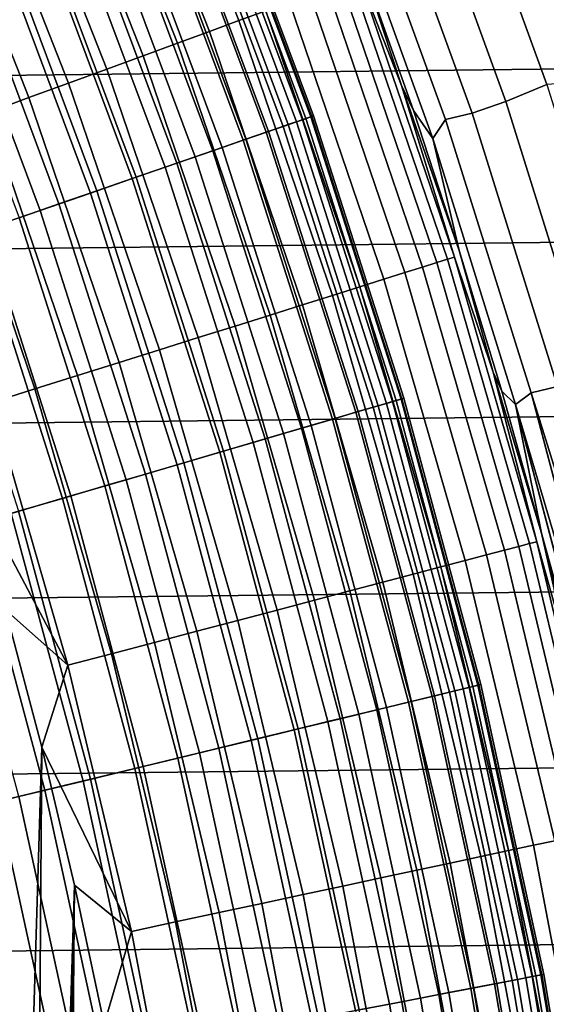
# Model space of a CAD drawing. Header units: metres. Extents: x -109 to 109, y -342 to 66.
# Tile 400 of 512: x 18.86 to 20.63, y 3.87 to 7.19. Entities that reach past the tile are written whole.
import ezdxf

# ---------------------------------------------------------------- set-up
doc = ezdxf.new("R2010")
doc.units = ezdxf.units.M
doc.layers.add('solid_K_24_62_16_000B91', color=7, linetype='CONTINUOUS')

msp = doc.modelspace()

# ---------------------------------------------------------------- linework, layer by layer
at = {"layer": 'solid_K_24_62_16_000B91'}
for points in [[(25.166428, 8.235722, 84.926178), (-25.348896, 7.660576, 84.926178), (-25.518194, 7.081512, 84.926178), (25.348892, 7.660587, 84.926178)], [(19.323605, 8.137115, -30.262415), (19.683771, 7.22243, -30.262415), (19.593712, 7.189385, -30.382496), (19.235193, 8.099885, -30.382496)], [(19.235193, 8.099885, -30.382496), (19.593712, 7.189385, -30.382496), (19.494364, 7.152932, -30.493958), (19.137663, 8.058815, -30.493958)], [(19.137663, 8.058815, -30.493958), (19.494364, 7.152932, -30.493958), (19.386452, 7.113337, -30.595985), (19.031725, 8.014205, -30.595985)], [(20.649538, 8.041209, -25.604593), (20.991838, 7.099802, -25.604593), (20.813576, 6.986533, -26.058783), (20.485619, 7.896581, -26.058783)], [(19.031725, 8.014205, -30.595985), (19.386452, 7.113337, -30.595985), (19.270761, 7.070888, -30.687834), (18.918152, 7.96638, -30.687834)], [(18.918152, 7.96638, -30.687834), (19.270761, 7.070888, -30.687834), (19.148136, 7.025894, -30.768835), (18.797771, 7.915688, -30.768835)], [(18.797771, 7.915688, -30.768835), (19.148136, 7.025894, -30.768835), (19.019472, 6.978684, -30.8384), (18.671461, 7.862499, -30.8384)], [(19.997587, 7.337577, -29.41346), (19.786184, 7.921172, -29.262819), (20.015377, 7.353842, -28.956398), (20.140676, 6.97074, -29.262819)], [(20.295078, 7.897161, -26.524464), (20.630627, 6.973706, -26.524464), (20.492502, 6.916384, -26.999956), (20.161509, 7.828959, -26.999956)], [(20.813576, 6.986533, -26.058783), (20.630627, 6.973706, -26.524464), (20.295078, 7.897161, -26.524464), (20.485619, 7.896581, -26.058783)], [(18.671461, 7.862499, -30.8384), (19.019472, 6.978684, -30.8384), (18.885706, 6.929602, -30.896017), (18.540142, 7.807201, -30.896017)], [(18.540142, 7.807201, -30.896017), (18.885706, 6.929602, -30.896017), (18.747812, 6.879005, -30.941269), (18.404772, 7.750197, -30.941269)], [(19.486639, 7.801274, -63.279659), (19.835768, 6.865226, -63.279659), (19.807268, 6.855362, -63.563889), (19.458643, 7.790065, -63.563889)], [(19.470377, 7.794764, -32.670647), (19.819214, 6.859497, -32.670647), (19.838562, 6.866193, -32.834843), (19.489386, 7.802373, -32.834843)], [(19.835768, 6.865226, -63.279659), (19.486639, 7.801274, -63.279659), (19.495726, 7.804912, -63), (19.845016, 6.868427, -63)], [(19.489386, 7.802373, -32.834843), (19.838562, 6.866193, -32.834843), (19.845016, 6.868427, -33), (19.495728, 7.804911, -33)], [(19.495728, 7.804911, -33), (19.845016, 6.868427, -33), (19.845016, 6.868427, -63), (19.495726, 7.804912, -63)], [(20.161509, 7.828959, -26.999956), (20.492502, 6.916384, -26.999956), (20.378681, 6.87713, -27.483545), (20.049713, 7.784249, -27.483545)], [(19.411873, 7.771342, -63.845238), (19.759663, 6.838885, -63.845238), (19.69319, 6.815879, -64.122269), (19.346573, 7.745199, -64.122269)], [(19.394974, 7.764576, -32.350132), (19.74246, 6.832932, -32.350132), (19.787107, 6.848384, -32.508709), (19.438835, 7.782136, -32.508709)], [(19.458643, 7.790065, -63.563889), (19.807268, 6.855362, -63.563889), (19.759663, 6.838885, -63.845238), (19.411873, 7.771342, -63.845238)], [(19.438835, 7.782136, -32.508709), (19.787107, 6.848384, -32.508709), (19.819214, 6.859497, -32.670647), (19.470377, 7.794764, -32.670647)], [(20.378681, 6.87713, -27.483545), (20.289631, 6.855908, -27.97349), (19.960196, 7.762937, -27.97349), (20.049713, 7.784249, -27.483545)], [(19.346573, 7.745199, -64.122269), (19.69319, 6.815879, -64.122269), (19.608194, 6.786462, -64.393578), (19.263071, 7.711771, -64.393578)], [(19.271576, 7.715175, -32.047379), (19.61685, 6.789458, -32.047379), (19.685577, 6.813245, -32.196003), (19.339092, 7.742205, -32.196003)], [(19.339092, 7.742205, -32.196003), (19.685577, 6.813245, -32.196003), (19.74246, 6.832932, -32.350132), (19.394974, 7.764576, -32.350132)], [(19.960196, 7.762937, -27.97349), (20.289631, 6.855908, -27.97349), (20.246248, 6.791742, -28.468019), (19.928196, 7.674983, -28.468019)], [(19.263071, 7.711771, -64.393578), (19.608194, 6.786462, -64.393578), (19.505106, 6.750782, -64.657761), (19.161798, 7.671227, -64.657761)], [(19.192884, 7.683671, -31.905273), (19.536749, 6.761734, -31.905273), (19.61685, 6.789458, -32.047379), (19.271576, 7.715175, -32.047379)], [(19.161798, 7.671227, -64.657761), (19.505106, 6.750782, -64.657761), (19.384453, 6.709024, -64.913483), (19.043268, 7.623775, -64.913483)], [(19.103556, 7.64791, -31.770662), (19.44582, 6.730264, -31.770662), (19.536749, 6.761734, -31.905273), (19.192884, 7.683671, -31.905273)], [(19.928196, 7.674983, -28.468019), (20.246248, 6.791742, -28.468019), (20.181086, 6.886081, -28.956398), (20.015377, 7.353842, -28.956398)], [(25.348892, 7.660587, 84.926178), (-25.518194, 7.081512, 84.926178), (-25.674267, 6.49876, 84.926178), (25.51819, 7.081523, 84.926178)], [(19.004204, 7.608136, -31.644464), (19.344688, 6.695261, -31.644464), (19.44582, 6.730264, -31.770662), (19.103556, 7.64791, -31.770662)], [(18.895508, 7.56462, -31.527544), (19.234043, 6.656967, -31.527544), (19.344688, 6.695261, -31.644464), (19.004204, 7.608136, -31.644464)], [(19.043268, 7.623775, -64.913483), (19.384453, 6.709024, -64.913483), (19.246851, 6.6614, -65.159439), (18.908089, 7.569657, -65.159439)], [(18.908089, 7.569657, -65.159439), (19.246851, 6.6614, -65.159439), (19.093002, 6.608152, -65.394363), (18.756948, 7.509149, -65.394363)], [(18.77821, 7.517661, -31.420704), (19.114645, 6.615643, -31.420704), (19.234043, 6.656967, -31.527544), (18.895508, 7.56462, -31.527544)], [(18.756948, 7.509149, -65.394363), (19.093002, 6.608152, -65.394363), (18.923693, 6.549554, -65.617065), (18.590618, 7.442561, -65.617065)], [(18.653114, 7.467581, -31.324673), (18.987309, 6.571571, -31.324673), (19.114645, 6.615643, -31.420704), (18.77821, 7.517661, -31.420704)], [(18.590618, 7.442561, -65.617065), (18.923693, 6.549554, -65.617065), (18.739788, 6.485904, -65.826408), (18.40995, 7.370232, -65.826408)], [(18.521078, 7.414721, -31.240108), (18.852907, 6.525055, -31.240108), (18.987309, 6.571571, -31.324673), (18.653114, 7.467581, -31.324673)], [(19.997587, 7.337577, -29.41346), (20.319536, 6.39218, -29.41346), (20.29595, 6.38476, -29.565153), (19.974375, 7.32906, -29.565153)], [(19.997587, 7.337577, -29.41346), (20.140676, 6.97074, -29.262819), (20.319536, 6.39218, -29.41346)], [(20.015377, 7.353842, -28.956398), (20.181086, 6.886081, -28.956398), (20.140676, 6.97074, -29.262819)], [(19.939098, 7.316116, -29.714186), (20.260107, 6.373484, -29.714186), (20.212265, 6.358434, -29.859468), (19.892015, 7.29884, -29.859468)], [(19.974375, 7.32906, -29.565153), (20.29595, 6.38476, -29.565153), (20.260107, 6.373484, -29.714186), (19.939098, 7.316116, -29.714186)], [(19.833467, 7.277358, -29.999943), (20.152775, 6.339719, -29.999943), (20.082071, 6.317477, -30.134586), (19.763884, 7.251826, -30.134586)], [(19.892015, 7.29884, -29.859468), (20.212265, 6.358434, -29.859468), (20.152775, 6.339719, -29.999943), (19.833467, 7.277358, -29.999943)], [(19.763884, 7.251826, -30.134586), (20.082071, 6.317477, -30.134586), (20.000668, 6.291869, -30.262415), (19.683771, 7.22243, -30.262415)], [(19.683771, 7.22243, -30.262415), (20.000668, 6.291869, -30.262415), (19.909159, 6.263082, -30.382496), (19.593712, 7.189385, -30.382496)], [(19.593712, 7.189385, -30.382496), (19.909159, 6.263082, -30.382496), (19.808212, 6.231326, -30.493958), (19.494364, 7.152932, -30.493958)], [(19.494364, 7.152932, -30.493958), (19.808212, 6.231326, -30.493958), (19.698563, 6.196832, -30.595985), (19.386452, 7.113337, -30.595985)], [(19.386452, 7.113337, -30.595985), (19.698563, 6.196832, -30.595985), (19.581009, 6.159852, -30.687834), (19.270761, 7.070888, -30.687834)], [(25.51819, 7.081523, 84.926178), (-25.674267, 6.49876, 84.926178), (-25.817019, 5.912654, 84.926178), (25.674263, 6.498771, 84.926178)], [(19.270761, 7.070888, -30.687834), (19.581009, 6.159852, -30.687834), (19.456411, 6.120655, -30.768835), (19.148136, 7.025894, -30.768835)], [(19.148136, 7.025894, -30.768835), (19.456411, 6.120655, -30.768835), (19.325674, 6.079528, -30.8384), (19.019472, 6.978684, -30.8384)], [(19.019472, 6.978684, -30.8384), (19.325674, 6.079528, -30.8384), (19.189754, 6.036769, -30.896017), (18.885706, 6.929602, -30.896017)], [(20.319536, 6.39218, -29.41346), (20.140676, 6.97074, -29.262819), (20.335863, 6.41459, -28.956398), (20.449545, 6.004517, -29.262819)], [(20.181086, 6.886081, -28.956398), (20.335863, 6.41459, -28.956398), (20.140676, 6.97074, -29.262819)], [(20.630627, 6.973706, -26.524464), (20.924181, 6.036056, -26.524464), (20.782213, 5.989877, -26.999956), (20.492502, 6.916384, -26.999956)], [(18.885706, 6.929602, -30.896017), (19.189754, 6.036769, -30.896017), (19.049641, 5.992692, -30.941269), (18.747812, 6.879005, -30.941269)], [(20.492502, 6.916384, -26.999956), (20.782213, 5.989877, -26.999956), (20.66663, 5.956168, -27.483545), (20.378681, 6.87713, -27.483545)], [(18.747812, 6.879005, -30.941269), (19.049641, 5.992692, -30.941269), (18.906355, 5.947617, -30.973827), (18.606796, 6.827264, -30.973827)], [(20.246248, 6.791742, -28.468019), (20.335863, 6.41459, -28.956398), (20.181086, 6.886081, -28.956398)], [(20.66663, 5.956168, -27.483545), (20.577873, 5.934961, -27.97349), (20.289631, 6.855908, -27.97349), (20.378681, 6.87713, -27.483545)], [(19.759663, 6.838885, -63.845238), (20.062689, 5.890937, -63.845238), (19.995197, 5.871119, -64.122269), (19.69319, 6.815879, -64.122269)], [(19.74246, 6.832932, -32.350132), (20.045221, 5.885808, -32.350132), (20.090553, 5.899119, -32.508709), (19.787107, 6.848384, -32.508709)], [(19.807268, 6.855362, -63.563889), (20.111025, 5.90513, -63.563889), (20.062689, 5.890937, -63.845238), (19.759663, 6.838885, -63.845238)], [(19.787107, 6.848384, -32.508709), (20.090553, 5.899119, -32.508709), (20.123154, 5.908691, -32.670647), (19.819214, 6.859497, -32.670647)], [(19.835768, 6.865226, -63.279659), (20.139961, 5.913626, -63.279659), (20.111025, 5.90513, -63.563889), (19.807268, 6.855362, -63.563889)], [(19.819214, 6.859497, -32.670647), (20.123154, 5.908691, -32.670647), (20.142797, 5.914459, -32.834843), (19.838562, 6.866193, -32.834843)], [(20.139961, 5.913626, -63.279659), (19.835768, 6.865226, -63.279659), (19.845016, 6.868427, -63), (20.149353, 5.916384, -63)], [(19.838562, 6.866193, -32.834843), (20.142797, 5.914459, -32.834843), (20.149353, 5.916383, -33), (19.845016, 6.868427, -33)], [(19.845016, 6.868427, -33), (20.149353, 5.916383, -33), (20.149353, 5.916384, -63), (19.845016, 6.868427, -63)], [(20.289631, 6.855908, -27.97349), (20.577873, 5.934961, -27.97349), (20.525177, 5.895376, -28.468019), (20.246248, 6.791742, -28.468019)], [(18.606796, 6.827264, -30.973827), (18.906355, 5.947617, -30.973827), (18.760942, 5.901873, -30.993452), (18.463688, 6.774754, -30.993452)], [(19.69319, 6.815879, -64.122269), (19.995197, 5.871119, -64.122269), (19.908897, 5.845779, -64.393578), (19.608194, 6.786462, -64.393578)], [(19.61685, 6.789458, -32.047379), (19.917686, 5.848361, -32.047379), (19.987467, 5.86885, -32.196003), (19.685577, 6.813245, -32.196003)], [(19.685577, 6.813245, -32.196003), (19.987467, 5.86885, -32.196003), (20.045221, 5.885808, -32.350132), (19.74246, 6.832932, -32.350132)], [(19.608194, 6.786462, -64.393578), (19.908897, 5.845779, -64.393578), (19.804228, 5.815046, -64.657761), (19.505106, 6.750782, -64.657761)], [(19.536749, 6.761734, -31.905273), (19.836357, 5.82448, -31.905273), (19.917686, 5.848361, -32.047379), (19.61685, 6.789458, -32.047379)], [(20.246248, 6.791742, -28.468019), (20.525177, 5.895376, -28.468019), (20.479628, 5.939625, -28.956398), (20.335863, 6.41459, -28.956398)], [(19.505106, 6.750782, -64.657761), (19.804228, 5.815046, -64.657761), (19.681725, 5.779076, -64.913483), (19.384453, 6.709024, -64.913483)], [(19.44582, 6.730264, -31.770662), (19.744034, 5.797371, -31.770662), (19.836357, 5.82448, -31.905273), (19.536749, 6.761734, -31.905273)], [(19.384453, 6.709024, -64.913483), (19.681725, 5.779076, -64.913483), (19.542013, 5.738052, -65.159439), (19.246851, 6.6614, -65.159439)], [(19.344688, 6.695261, -31.644464), (19.64135, 5.767221, -31.644464), (19.744034, 5.797371, -31.770662), (19.44582, 6.730264, -31.770662)], [(19.234043, 6.656967, -31.527544), (19.529009, 5.734234, -31.527544), (19.64135, 5.767221, -31.644464), (19.344688, 6.695261, -31.644464)], [(19.246851, 6.6614, -65.159439), (19.542013, 5.738052, -65.159439), (19.385805, 5.692186, -65.394363), (19.093002, 6.608152, -65.394363)], [(19.114645, 6.615643, -31.420704), (19.40778, 5.698638, -31.420704), (19.529009, 5.734234, -31.527544), (19.234043, 6.656967, -31.527544)], [(19.093002, 6.608152, -65.394363), (19.385805, 5.692186, -65.394363), (19.2139, 5.64171, -65.617065), (18.923693, 6.549554, -65.617065)], [(18.987309, 6.571571, -31.324673), (19.27849, 5.660676, -31.324673), (19.40778, 5.698638, -31.420704), (19.114645, 6.615643, -31.420704)], [(18.923693, 6.549554, -65.617065), (19.2139, 5.64171, -65.617065), (19.027174, 5.586882, -65.826408), (18.739788, 6.485904, -65.826408)], [(18.852907, 6.525055, -31.240108), (19.142029, 5.620606, -31.240108), (19.27849, 5.660676, -31.324673), (18.987309, 6.571571, -31.324673)], [(18.71236, 6.476411, -31.167591), (18.999325, 5.578705, -31.167591), (19.142029, 5.620606, -31.240108), (18.852907, 6.525055, -31.240108)], [(25.674263, 6.498771, 84.926178), (-25.817019, 5.912654, 84.926178), (-25.946384, 5.323495, 84.926178), (25.817017, 5.912664, 84.926178)], [(18.739788, 6.485904, -65.826408), (19.027174, 5.586882, -65.826408), (18.826582, 5.527983, -66.021317), (18.542225, 6.417526, -66.021317)], [(18.566629, 6.425972, -31.107615), (18.851358, 5.535258, -31.107615), (18.999325, 5.578705, -31.167591), (18.71236, 6.476411, -31.167591)], [(20.335863, 6.41459, -28.956398), (20.479628, 5.939625, -28.956398), (20.449545, 6.004517, -29.262819)], [(20.260107, 6.373484, -29.714186), (20.536577, 5.416842, -29.714186), (20.488083, 5.404051, -29.859468), (20.212265, 6.358434, -29.859468)], [(20.29595, 6.38476, -29.565153), (20.572912, 5.426425, -29.565153), (20.536577, 5.416842, -29.714186), (20.260107, 6.373484, -29.714186)], [(20.319536, 6.39218, -29.41346), (20.596819, 5.432732, -29.41346), (20.572912, 5.426425, -29.565153), (20.29595, 6.38476, -29.565153)], [(20.319536, 6.39218, -29.41346), (20.449545, 6.004517, -29.262819), (20.596819, 5.432732, -29.41346)], [(20.152775, 6.339719, -29.999943), (20.427782, 5.388145, -29.999943), (20.356113, 5.369241, -30.134586), (20.082071, 6.317477, -30.134586)], [(20.212265, 6.358434, -29.859468), (20.488083, 5.404051, -29.859468), (20.427782, 5.388145, -29.999943), (20.152775, 6.339719, -29.999943)], [(20.082071, 6.317477, -30.134586), (20.356113, 5.369241, -30.134586), (20.2736, 5.347477, -30.262415), (20.000668, 6.291869, -30.262415)], [(20.000668, 6.291869, -30.262415), (20.2736, 5.347477, -30.262415), (20.180841, 5.323011, -30.382496), (19.909159, 6.263082, -30.382496)], [(19.909159, 6.263082, -30.382496), (20.180841, 5.323011, -30.382496), (20.078516, 5.296021, -30.493958), (19.808212, 6.231326, -30.493958)], [(19.808212, 6.231326, -30.493958), (20.078516, 5.296021, -30.493958), (19.967371, 5.266705, -30.595985), (19.698563, 6.196832, -30.595985)], [(19.698563, 6.196832, -30.595985), (19.967371, 5.266705, -30.595985), (19.848213, 5.235275, -30.687834), (19.581009, 6.159852, -30.687834)], [(19.581009, 6.159852, -30.687834), (19.848213, 5.235275, -30.687834), (19.721914, 5.201962, -30.768835), (19.456411, 6.120655, -30.768835)], [(19.456411, 6.120655, -30.768835), (19.721914, 5.201962, -30.768835), (19.589396, 5.167007, -30.8384), (19.325674, 6.079528, -30.8384)], [(19.325674, 6.079528, -30.8384), (19.589396, 5.167007, -30.8384), (19.45162, 5.130667, -30.896017), (19.189754, 6.036769, -30.896017)], [(19.189754, 6.036769, -30.896017), (19.45162, 5.130667, -30.896017), (19.309595, 5.093206, -30.941269), (19.049641, 5.992692, -30.941269)], [(19.049641, 5.992692, -30.941269), (19.309595, 5.093206, -30.941269), (19.164354, 5.054896, -30.973827), (18.906355, 5.947617, -30.973827)], [(20.596819, 5.432732, -29.41346), (20.449545, 6.004517, -29.262819), (20.612301, 5.461444, -28.956398), (20.712088, 5.02469, -29.262819)], [(20.479628, 5.939625, -28.956398), (20.612301, 5.461444, -28.956398), (20.449545, 6.004517, -29.262819)], [(18.906355, 5.947617, -30.973827), (19.164354, 5.054896, -30.973827), (19.016956, 5.016018, -30.993452), (18.760942, 5.901873, -30.993452)], [(20.66663, 5.956168, -27.483545), (20.912983, 5.023217, -27.483545), (20.865793, 5.011901, -27.723917), (20.577873, 5.934961, -27.97349)], [(25.817017, 5.912664, 84.926178), (-25.946384, 5.323495, 84.926178), (-26.062328, 4.731425, 84.926178), (25.946383, 5.323504, 84.926178)], [(20.090553, 5.899119, -32.508709), (20.34849, 4.93649, -32.508709), (20.381508, 4.9445, -32.670647), (20.123154, 5.908691, -32.670647)], [(20.139961, 5.913626, -63.279659), (20.398531, 4.94863, -63.279659), (20.369223, 4.94152, -63.563889), (20.111025, 5.90513, -63.563889)], [(20.123154, 5.908691, -32.670647), (20.381508, 4.9445, -32.670647), (20.401405, 4.949327, -32.834843), (20.142797, 5.914459, -32.834843)], [(20.398531, 4.94863, -63.279659), (20.139961, 5.913626, -63.279659), (20.149353, 5.916384, -63), (20.408043, 4.950938, -63)], [(20.142797, 5.914459, -32.834843), (20.401405, 4.949327, -32.834843), (20.408043, 4.950937, -33), (20.149353, 5.916383, -33)], [(20.149353, 5.916383, -33), (20.408043, 4.950937, -33), (20.408043, 4.950938, -63), (20.149353, 5.916384, -63)], [(20.525177, 5.895376, -28.468019), (20.612301, 5.461444, -28.956398), (20.479628, 5.939625, -28.956398)], [(20.577873, 5.934961, -27.97349), (20.824337, 5.001963, -27.97349), (20.791288, 4.994045, -28.216093), (20.525177, 5.895376, -28.468019)], [(20.825527, 5.002249, -27.965616), (20.824337, 5.001963, -27.97349), (20.577873, 5.934961, -27.97349)], [(20.865793, 5.011901, -27.723917), (20.825527, 5.002249, -27.965616), (20.577873, 5.934961, -27.97349)], [(18.760942, 5.901873, -30.993452), (19.016956, 5.016018, -30.993452), (18.674183, 5.662988, -31)], [(19.987467, 5.86885, -32.196003), (20.24408, 4.91116, -32.196003), (20.302576, 4.925352, -32.350132), (20.045221, 5.885808, -32.350132)], [(20.062689, 5.890937, -63.845238), (20.320267, 4.929643, -63.845238), (20.251909, 4.91306, -64.122269), (19.995197, 5.871119, -64.122269)], [(20.045221, 5.885808, -32.350132), (20.302576, 4.925352, -32.350132), (20.34849, 4.93649, -32.508709), (20.090553, 5.899119, -32.508709)], [(20.111025, 5.90513, -63.563889), (20.369223, 4.94152, -63.563889), (20.320267, 4.929643, -63.845238), (20.062689, 5.890937, -63.845238)], [(20.525177, 5.895376, -28.468019), (20.764441, 4.987618, -28.468019), (20.745625, 4.98312, -28.711977), (20.612301, 5.461444, -28.956398)], [(20.765217, 4.987804, -28.459595), (20.764441, 4.987618, -28.468019), (20.525177, 5.895376, -28.468019)], [(20.791288, 4.994045, -28.216093), (20.765217, 4.987804, -28.459595), (20.525177, 5.895376, -28.468019)], [(19.908897, 5.845779, -64.393578), (20.164501, 4.891855, -64.393578), (20.058487, 4.866137, -64.657761), (19.804228, 5.815046, -64.657761)], [(19.836357, 5.82448, -31.905273), (20.091028, 4.874031, -31.905273), (20.173403, 4.894014, -32.047379), (19.917686, 5.848361, -32.047379)], [(19.995197, 5.871119, -64.122269), (20.251909, 4.91306, -64.122269), (20.164501, 4.891855, -64.393578), (19.908897, 5.845779, -64.393578)], [(19.917686, 5.848361, -32.047379), (20.173403, 4.894014, -32.047379), (20.24408, 4.91116, -32.196003), (19.987467, 5.86885, -32.196003)], [(19.804228, 5.815046, -64.657761), (20.058487, 4.866137, -64.657761), (19.934412, 4.836036, -64.913483), (19.681725, 5.779076, -64.913483)], [(19.744034, 5.797371, -31.770662), (19.99752, 4.851346, -31.770662), (20.091028, 4.874031, -31.905273), (19.836357, 5.82448, -31.905273)], [(19.681725, 5.779076, -64.913483), (19.934412, 4.836036, -64.913483), (19.792906, 4.801707, -65.159439), (19.542013, 5.738052, -65.159439)], [(19.64135, 5.767221, -31.644464), (19.893518, 4.826116, -31.644464), (19.99752, 4.851346, -31.770662), (19.744034, 5.797371, -31.770662)], [(19.529009, 5.734234, -31.527544), (19.779736, 4.798512, -31.527544), (19.893518, 4.826116, -31.644464), (19.64135, 5.767221, -31.644464)], [(19.542013, 5.738052, -65.159439), (19.792906, 4.801707, -65.159439), (19.634693, 4.763325, -65.394363), (19.385805, 5.692186, -65.394363)], [(19.40778, 5.698638, -31.420704), (19.65695, 4.768724, -31.420704), (19.779736, 4.798512, -31.527544), (19.529009, 5.734234, -31.527544)], [(19.385805, 5.692186, -65.394363), (19.634693, 4.763325, -65.394363), (19.460579, 4.721086, -65.617065), (19.2139, 5.64171, -65.617065)], [(19.27849, 5.660676, -31.324673), (19.526001, 4.736957, -31.324673), (19.65695, 4.768724, -31.420704), (19.40778, 5.698638, -31.420704)], [(19.016956, 5.016018, -30.993452), (18.807482, 5.203187, -31), (18.674183, 5.662988, -31)], [(19.142029, 5.620606, -31.240108), (19.387785, 4.703426, -31.240108), (19.526001, 4.736957, -31.324673), (19.27849, 5.660676, -31.324673)], [(18.999325, 5.578705, -31.167591), (19.243252, 4.668362, -31.167591), (19.387785, 4.703426, -31.240108), (19.142029, 5.620606, -31.240108)], [(19.2139, 5.64171, -65.617065), (19.460579, 4.721086, -65.617065), (19.271458, 4.675205, -65.826408), (19.027174, 5.586882, -65.826408)], [(19.027174, 5.586882, -65.826408), (19.271458, 4.675205, -65.826408), (19.068289, 4.625917, -66.021317), (18.826582, 5.527983, -66.021317)], [(18.851358, 5.535258, -31.107615), (19.093386, 4.632005, -31.107615), (19.243252, 4.668362, -31.167591), (18.999325, 5.578705, -31.167591)], [(18.826582, 5.527983, -66.021317), (19.068289, 4.625917, -66.021317), (18.852114, 4.573473, -66.200798), (18.613146, 5.465313, -66.200798)], [(18.699142, 5.490563, -31.060593), (18.939215, 4.594604, -31.060593), (19.093386, 4.632005, -31.107615), (18.851358, 5.535258, -31.107615)], [(18.543716, 5.444927, -31.026844), (18.781794, 4.556414, -31.026844), (18.939215, 4.594604, -31.060593), (18.699142, 5.490563, -31.060593)], [(20.612301, 5.461444, -28.956398), (20.73381, 4.980304, -28.9564), (20.712088, 5.02469, -29.262819)], [(20.745625, 4.98312, -28.711977), (20.73381, 4.980304, -28.9564), (20.612301, 5.461444, -28.956398)], [(20.536577, 5.416842, -29.714186), (20.767906, 4.448292, -29.714186), (20.718864, 4.437788, -29.859468), (20.488083, 5.404051, -29.859468)], [(20.572912, 5.426425, -29.565153), (20.804649, 4.456162, -29.565153), (20.767906, 4.448292, -29.714186), (20.536577, 5.416842, -29.714186)], [(20.596819, 5.432732, -29.41346), (20.828825, 4.461341, -29.41346), (20.804649, 4.456162, -29.565153), (20.572912, 5.426425, -29.565153)], [(20.596819, 5.432732, -29.41346), (20.712088, 5.02469, -29.262819), (20.828825, 4.461341, -29.41346)], [(20.427782, 5.388145, -29.999943), (20.657885, 4.424727, -29.999943), (20.585407, 4.409203, -30.134586), (20.356113, 5.369241, -30.134586)], [(20.488083, 5.404051, -29.859468), (20.718864, 4.437788, -29.859468), (20.657885, 4.424727, -29.999943), (20.427782, 5.388145, -29.999943)], [(20.2736, 5.347477, -30.262415), (20.501965, 4.39133, -30.262415), (20.408161, 4.371239, -30.382496), (20.180841, 5.323011, -30.382496)], [(20.356113, 5.369241, -30.134586), (20.585407, 4.409203, -30.134586), (20.501965, 4.39133, -30.262415), (20.2736, 5.347477, -30.262415)], [(25.946383, 5.323504, 84.926178), (-26.062328, 4.731425, 84.926178), (-26.164757, 4.136897, 84.926178), (26.062326, 4.731433, 84.926178)], [(20.180841, 5.323011, -30.382496), (20.408161, 4.371239, -30.382496), (20.304684, 4.349075, -30.493958), (20.078516, 5.296021, -30.493958)], [(20.078516, 5.296021, -30.493958), (20.304684, 4.349075, -30.493958), (20.192286, 4.325, -30.595985), (19.967371, 5.266705, -30.595985)], [(19.967371, 5.266705, -30.595985), (20.192286, 4.325, -30.595985), (20.071787, 4.29919, -30.687834), (19.848213, 5.235275, -30.687834)], [(19.848213, 5.235275, -30.687834), (20.071787, 4.29919, -30.687834), (19.944065, 4.271833, -30.768835), (19.721914, 5.201962, -30.768835)], [(18.79435, 2.787904, -31), (18.807482, 5.203187, -31), (18.929487, 4.740155, -31), (18.857113, 2.325778, -31)], [(19.016956, 5.016018, -30.993452), (18.929487, 4.740155, -31), (18.807482, 5.203187, -31)], [(19.721914, 5.201962, -30.768835), (19.944065, 4.271833, -30.768835), (19.810053, 4.243129, -30.8384), (19.589396, 5.167007, -30.8384)], [(19.589396, 5.167007, -30.8384), (19.810053, 4.243129, -30.8384), (19.670727, 4.213287, -30.896017), (19.45162, 5.130667, -30.896017)], [(19.45162, 5.130667, -30.896017), (19.670727, 4.213287, -30.896017), (19.527102, 4.182524, -30.941269), (19.309595, 5.093206, -30.941269)], [(19.309595, 5.093206, -30.941269), (19.527102, 4.182524, -30.941269), (19.380224, 4.151064, -30.973827), (19.164354, 5.054896, -30.973827)], [(19.164354, 5.054896, -30.973827), (19.380224, 4.151064, -30.973827), (19.231167, 4.119137, -30.993452), (19.016956, 5.016018, -30.993452)], [(19.016956, 5.016018, -30.993452), (19.231167, 4.119137, -30.993452), (18.929487, 4.740155, -31)], [(20.398531, 4.94863, -63.279659), (20.610891, 3.972424, -63.279659), (20.58128, 3.966716, -63.563889), (20.369223, 4.94152, -63.563889)], [(20.381508, 4.9445, -32.670647), (20.593691, 3.969109, -32.670647), (20.613794, 3.972983, -32.834843), (20.401405, 4.949327, -32.834843)], [(20.610891, 3.972424, -63.279659), (20.398531, 4.94863, -63.279659), (20.408043, 4.950938, -63), (20.620502, 3.974276, -63)], [(20.401405, 4.949327, -32.834843), (20.613794, 3.972983, -32.834843), (20.620502, 3.974276, -33), (20.408043, 4.950937, -33)], [(20.408043, 4.950937, -33), (20.620502, 3.974276, -33), (20.620502, 3.974276, -63), (20.408043, 4.950938, -63)], [(20.251909, 4.91306, -64.122269), (20.462744, 3.943871, -64.122269), (20.374424, 3.926848, -64.393578), (20.164501, 4.891855, -64.393578)], [(20.24408, 4.91116, -32.196003), (20.454832, 3.942346, -32.196003), (20.513937, 3.953737, -32.350132), (20.302576, 4.925352, -32.350132)], [(20.320267, 4.929643, -63.845238), (20.531813, 3.957182, -63.845238), (20.462744, 3.943871, -64.122269), (20.251909, 4.91306, -64.122269)], [(20.302576, 4.925352, -32.350132), (20.513937, 3.953737, -32.350132), (20.560329, 3.962679, -32.508709), (20.34849, 4.93649, -32.508709)], [(20.369223, 4.94152, -63.563889), (20.58128, 3.966716, -63.563889), (20.531813, 3.957182, -63.845238), (20.320267, 4.929643, -63.845238)], [(20.34849, 4.93649, -32.508709), (20.560329, 3.962679, -32.508709), (20.593691, 3.969109, -32.670647), (20.381508, 4.9445, -32.670647)], [(20.164501, 4.891855, -64.393578), (20.374424, 3.926848, -64.393578), (20.267309, 3.906204, -64.657761), (20.058487, 4.866137, -64.657761)], [(20.091028, 4.874031, -31.905273), (20.300188, 3.91254, -31.905273), (20.383419, 3.928582, -32.047379), (20.173403, 4.894014, -32.047379)], [(20.173403, 4.894014, -32.047379), (20.383419, 3.928582, -32.047379), (20.454832, 3.942346, -32.196003), (20.24408, 4.91116, -32.196003)], [(19.893518, 4.826116, -31.644464), (20.100622, 3.874077, -31.644464), (20.205706, 3.894331, -31.770662), (19.99752, 4.851346, -31.770662)], [(20.058487, 4.866137, -64.657761), (20.267309, 3.906204, -64.657761), (20.141941, 3.882041, -64.913483), (19.934412, 4.836036, -64.913483)], [(19.99752, 4.851346, -31.770662), (20.205706, 3.894331, -31.770662), (20.300188, 3.91254, -31.905273), (20.091028, 4.874031, -31.905273)], [(19.779736, 4.798512, -31.527544), (19.985655, 3.851919, -31.527544), (20.100622, 3.874077, -31.644464), (19.893518, 4.826116, -31.644464)], [(19.934412, 4.836036, -64.913483), (20.141941, 3.882041, -64.913483), (19.99896, 3.854484, -65.159439), (19.792906, 4.801707, -65.159439)], [(19.792906, 4.801707, -65.159439), (19.99896, 3.854484, -65.159439), (19.839102, 3.823673, -65.394363), (19.634693, 4.763325, -65.394363)], [(19.65695, 4.768724, -31.420704), (19.861589, 3.828008, -31.420704), (19.985655, 3.851919, -31.527544), (19.779736, 4.798512, -31.527544)], [(19.634693, 4.763325, -65.394363), (19.839102, 3.823673, -65.394363), (19.663176, 3.789767, -65.617065), (19.460579, 4.721086, -65.617065)], [(19.526001, 4.736957, -31.324673), (19.729279, 3.802507, -31.324673), (19.861589, 3.828008, -31.420704), (19.65695, 4.768724, -31.420704)], [(26.062326, 4.731433, 84.926178), (-26.164757, 4.136897, 84.926178), (-26.253656, 3.539984, 84.926178), (26.164757, 4.136904, 84.926178)], [(18.908506, 1.86235, -31), (18.857113, 2.325778, -31), (18.929487, 4.740155, -31)], [(18.908506, 1.86235, -31), (18.929487, 4.740155, -31), (19.04007, 4.274376, -31), (18.948521, 1.397702, -31)], [(19.231167, 4.119137, -30.993452), (19.04007, 4.274376, -31), (18.929487, 4.740155, -31)], [(19.460579, 4.721086, -65.617065), (19.663176, 3.789767, -65.617065), (19.472084, 3.752937, -65.826408), (19.271458, 4.675205, -65.826408)], [(19.387785, 4.703426, -31.240108), (19.589624, 3.775591, -31.240108), (19.729279, 3.802507, -31.324673), (19.526001, 4.736957, -31.324673)], [(19.243252, 4.668362, -31.167591), (19.443584, 3.747444, -31.167591), (19.589624, 3.775591, -31.240108), (19.387785, 4.703426, -31.240108)], [(19.271458, 4.675205, -65.826408), (19.472084, 3.752937, -65.826408), (19.266802, 3.713372, -66.021317), (19.068289, 4.625917, -66.021317)], [(19.093386, 4.632005, -31.107615), (19.292158, 3.718259, -31.107615), (19.443584, 3.747444, -31.167591), (19.243252, 4.668362, -31.167591)], [(19.068289, 4.625917, -66.021317), (19.266802, 3.713372, -66.021317), (19.048376, 3.671273, -66.200798), (18.852114, 4.573473, -66.200798)], [(18.939215, 4.594604, -31.060593), (19.136383, 3.688236, -31.060593), (19.292158, 3.718259, -31.107615), (19.093386, 4.632005, -31.107615)], [(18.781794, 4.556414, -31.026844), (18.977324, 3.657579, -31.026844), (19.136383, 3.688236, -31.060593), (18.939215, 4.594604, -31.060593)], [(18.977324, 3.657579, -31.026844), (18.781794, 4.556414, -31.026844), (18.6222, 4.517697, -31.006601), (18.816069, 3.6265, -31.006601)], [(18.852114, 4.573473, -66.200798), (19.048376, 3.671273, -66.200798), (18.817923, 3.626857, -66.36393), (18.624035, 4.518142, -66.36393)], [(20.657885, 4.424727, -29.999943), (20.842577, 3.451582, -29.999943), (20.769451, 3.439472, -30.134586), (20.585407, 4.409203, -30.134586)], [(20.501965, 4.39133, -30.262415), (20.685263, 3.42553, -30.262415), (20.59062, 3.409857, -30.382496), (20.408161, 4.371239, -30.382496)], [(20.585407, 4.409203, -30.134586), (20.769451, 3.439472, -30.134586), (20.685263, 3.42553, -30.262415), (20.501965, 4.39133, -30.262415)], [(20.304684, 4.349075, -30.493958), (20.486217, 3.392568, -30.493958), (20.372816, 3.373788, -30.595985), (20.192286, 4.325, -30.595985)], [(20.408161, 4.371239, -30.382496), (20.59062, 3.409857, -30.382496), (20.486217, 3.392568, -30.493958), (20.304684, 4.349075, -30.493958)], [(20.192286, 4.325, -30.595985), (20.372816, 3.373788, -30.595985), (20.25124, 3.353655, -30.687834), (20.071787, 4.29919, -30.687834)], [(20.071787, 4.29919, -30.687834), (20.25124, 3.353655, -30.687834), (20.122375, 3.332315, -30.768835), (19.944065, 4.271833, -30.768835)], [(18.977112, 0.9323, -31), (18.948521, 1.397702, -31), (19.04007, 4.274376, -31)], [(18.994278, 0.466271, -31), (18.977112, 0.9323, -31), (19.04007, 4.274376, -31)], [(18.999998, 0, -31), (18.994278, 0.466271, -31), (19.04007, 4.274376, -31)], [(18.999998, 0, -31), (19.04007, 4.274376, -31), (19.139215, 3.805909, -31), (19.040136, -4.274076, -31)], [(19.231167, 4.119137, -30.993452), (19.139215, 3.805909, -31), (19.04007, 4.274376, -31)], [(19.944065, 4.271833, -30.768835), (20.122375, 3.332315, -30.768835), (19.987165, 3.309924, -30.8384), (19.810053, 4.243129, -30.8384)], [(19.810053, 4.243129, -30.8384), (19.987165, 3.309924, -30.8384), (19.846592, 3.286644, -30.896017), (19.670727, 4.213287, -30.896017)], [(19.527102, 4.182524, -30.941269), (19.701683, 3.262647, -30.941269), (19.553493, 3.238106, -30.973827), (19.380224, 4.151064, -30.973827)], [(19.670727, 4.213287, -30.896017), (19.846592, 3.286644, -30.896017), (19.701683, 3.262647, -30.941269), (19.527102, 4.182524, -30.941269)], [(19.380224, 4.151064, -30.973827), (19.553493, 3.238106, -30.973827), (19.403103, 3.213202, -30.993452), (19.231167, 4.119137, -30.993452)], [(26.164757, 4.136904, 84.926178), (-26.253656, 3.539984, 84.926178), (-26.328917, 2.941396, 84.926178), (26.253654, 3.539989, 84.926178)], [(19.231167, 4.119137, -30.993452), (19.403103, 3.213202, -30.993452), (19.139215, 3.805909, -31)], [(20.454832, 3.942346, -32.196003), (20.619249, 2.9646, -32.196003), (20.678829, 2.973167, -32.350132), (20.513937, 3.953737, -32.350132)], [(20.531813, 3.957182, -63.845238), (20.696846, 2.975757, -63.845238), (20.627222, 2.965747, -64.122269), (20.462744, 3.943871, -64.122269)], [(20.513937, 3.953737, -32.350132), (20.678829, 2.973167, -32.350132), (20.725594, 2.97989, -32.508709), (20.560329, 3.962679, -32.508709)], [(20.58128, 3.966716, -63.563889), (20.746712, 2.982927, -63.563889), (20.696846, 2.975757, -63.845238), (20.531813, 3.957182, -63.845238)], [(20.560329, 3.962679, -32.508709), (20.725594, 2.97989, -32.508709), (20.759224, 2.984726, -32.670647), (20.593691, 3.969109, -32.670647)], [(20.610891, 3.972424, -63.279659), (20.776562, 2.987219, -63.279659), (20.746712, 2.982927, -63.563889), (20.58128, 3.966716, -63.563889)], [(20.593691, 3.969109, -32.670647), (20.759224, 2.984726, -32.670647), (20.77949, 2.987639, -32.834843), (20.613794, 3.972983, -32.834843)], [(20.776562, 2.987219, -63.279659), (20.610891, 3.972424, -63.279659), (20.620502, 3.974276, -63), (20.786251, 2.988612, -63)], [(20.613794, 3.972983, -32.834843), (20.77949, 2.987639, -32.834843), (20.786251, 2.988611, -33), (20.620502, 3.974276, -33)], [(20.620502, 3.974276, -33), (20.786251, 2.988611, -33), (20.786251, 2.988612, -63), (20.620502, 3.974276, -63)], [(20.374424, 3.926848, -64.393578), (20.538195, 2.952947, -64.393578), (20.430218, 2.937422, -64.657761), (20.267309, 3.906204, -64.657761)], [(20.300188, 3.91254, -31.905273), (20.46336, 2.942187, -31.905273), (20.547262, 2.95425, -32.047379), (20.383419, 3.928582, -32.047379)], [(20.462744, 3.943871, -64.122269), (20.627222, 2.965747, -64.122269), (20.538195, 2.952947, -64.393578), (20.374424, 3.926848, -64.393578)], [(20.383419, 3.928582, -32.047379), (20.547262, 2.95425, -32.047379), (20.619249, 2.9646, -32.196003), (20.454832, 3.942346, -32.196003)], [(20.100622, 3.874077, -31.644464), (20.262192, 2.913263, -31.644464), (20.36812, 2.928493, -31.770662), (20.205706, 3.894331, -31.770662)], [(20.267309, 3.906204, -64.657761), (20.430218, 2.937422, -64.657761), (20.303841, 2.919252, -64.913483), (20.141941, 3.882041, -64.913483)], [(20.205706, 3.894331, -31.770662), (20.36812, 2.928493, -31.770662), (20.46336, 2.942187, -31.905273), (20.300188, 3.91254, -31.905273)], [(19.985655, 3.851919, -31.527544), (20.146299, 2.8966, -31.527544), (20.262192, 2.913263, -31.644464), (20.100622, 3.874077, -31.644464)], [(20.141941, 3.882041, -64.913483), (20.303841, 2.919252, -64.913483), (20.159714, 2.898529, -65.159439), (19.99896, 3.854484, -65.159439)]]:
    msp.add_3dface(points, dxfattribs=at)

doc.saveas('drawing.dxf')
